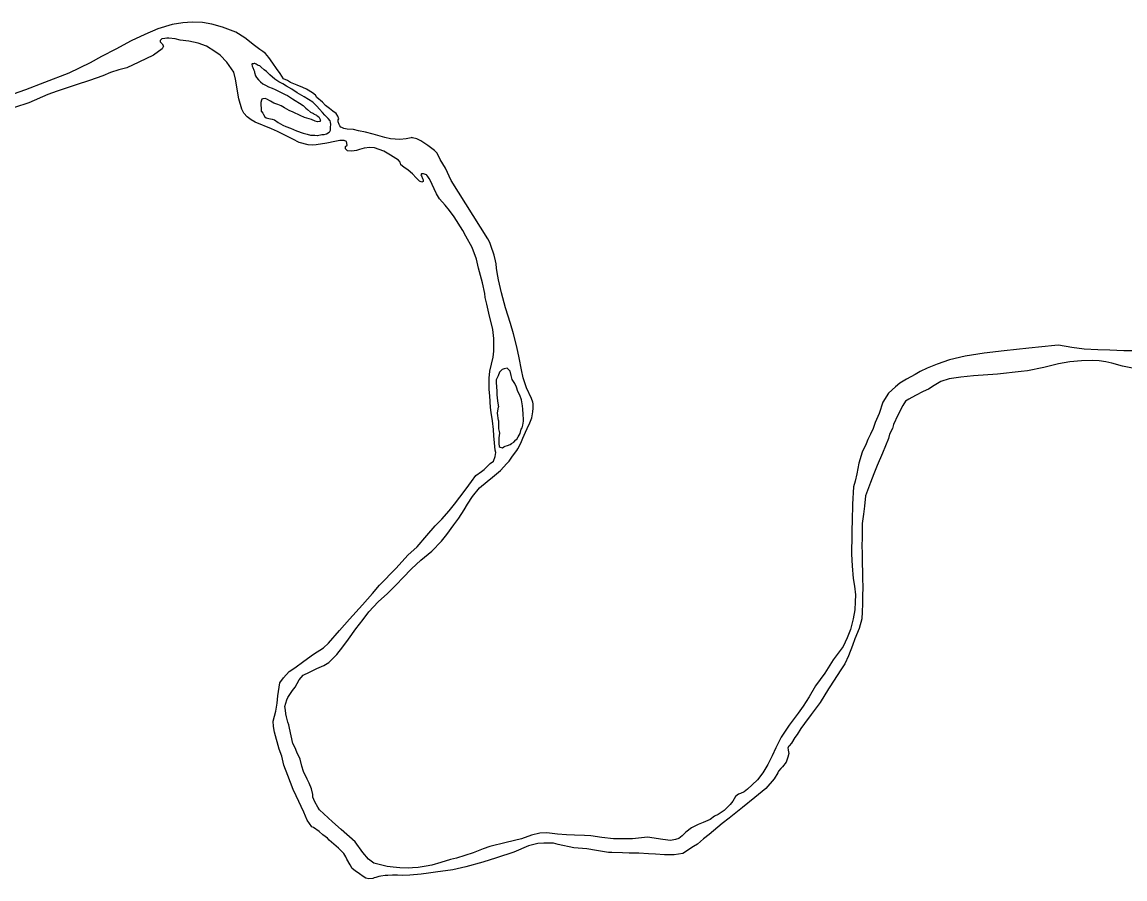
# Model space of a CAD drawing. Extents: x -83719 to 153526, y -11835 to 11446.
# Drawn here: x 13214.8 to 13376.6, y -1870.6 to -1745 of the extents above; entities that cross this region are included whole.
import ezdxf

# ---------------------------------------------------------------- set-up
doc = ezdxf.new("R2010")
doc.units = 0
doc.layers.add('Level 9', color=7, linetype='Continuous')

msp = doc.modelspace()

# ---------------------------------------------------------------- linework, layer by layer
at = {"layer": 'Level 9'}
for points in [[(13261.56, -1760.37), (13261.42, -1760.2), (13261.32, -1760), (13261.14, -1759.6), (13261.14, -1759.3), (13261.24, -1759.13), (13261.13, -1758.77), (13260.86, -1758.37), (13260.35, -1758.01), (13259.88, -1757.65), (13259.31, -1757.19), (13258.87, -1756.7), (13258.02, -1756.01), (13257.82, -1755.68), (13257.38, -1755.32), (13256.51, -1754.8), (13255.97, -1754.54), (13255.13, -1754.22), (13254.66, -1754.03), (13254.16, -1753.83), (13253.72, -1753.54), (13253.15, -1753.28), (13252.64, -1752.52), (13252.13, -1751.79), (13251.58, -1751), (13250.97, -1750.18), (13250.49, -1749.58), (13250.12, -1749.29), (13249.65, -1748.99), (13248.88, -1748.4), (13247.46, -1747.26), (13246.15, -1746.44), (13244.2, -1745.7), (13242.63, -1745.29), (13241.26, -1745.05), (13239.76, -1744.97), (13238.36, -1745.09), (13236.8, -1745.35), (13234.71, -1745.95), (13232.79, -1746.78), (13230.81, -1747.74), (13228.53, -1748.95), (13226.44, -1750.01), (13224.76, -1750.94), (13221.65, -1752.46), (13218.07, -1753.85), (13215.32, -1754.89), (13213.47, -1755.56)], [(13247.81, -1758.87), (13247.3, -1758.31), (13247.02, -1757.75), (13246.6, -1756.22), (13246.09, -1753.36), (13245.87, -1752.29), (13244.82, -1750.84), (13243.87, -1749.82), (13243.06, -1749.26), (13241.85, -1748.48), (13240.64, -1748.06), (13239.27, -1747.75), (13238, -1747.6), (13237.23, -1747.45), (13236.33, -1747.33), (13236.03, -1747.33), (13235.73, -1747.37), (13235.3, -1747.44), (13235.04, -1747.68), (13235.07, -1747.85), (13235.17, -1747.98), (13235.34, -1748.18), (13235.52, -1748.51), (13235.32, -1748.91), (13234.07, -1749.8), (13231.92, -1750.87), (13230.17, -1751.66), (13228.97, -1751.98), (13227.78, -1752.37), (13226.65, -1752.85), (13224.7, -1753.51), (13222.71, -1754.15), (13219.92, -1755.09), (13218.57, -1755.58), (13215.78, -1756.79), (13213.66, -1757.49)], [(13249.89, -1758.07), (13250.1, -1758.34), (13250.2, -1758.54), (13250.4, -1758.87), (13250.61, -1759), (13250.97, -1759.09), (13251.48, -1759.18), (13251.84, -1759.31), (13252.38, -1759.7), (13253.06, -1760.09), (13253.49, -1760.29), (13254.16, -1760.51), (13255.03, -1760.9), (13256.01, -1761.25), (13256.61, -1761.41), (13257.11, -1761.54), (13257.18, -1761.53), (13257.71, -1761.56), (13258.08, -1761.59), (13258.14, -1761.59), (13258.74, -1761.44), (13259.11, -1761.44), (13259.44, -1761.37), (13259.84, -1761.13), (13259.93, -1761.02), (13260.03, -1760.82), (13260.02, -1760.36), (13260.08, -1759.99), (13260.01, -1759.62), (13259.98, -1759.45), (13259.67, -1759.09), (13259.2, -1758.63), (13258.86, -1758.24), (13258.42, -1757.74), (13258.01, -1757.28), (13257.43, -1756.72), (13256.8, -1756.33), (13256.16, -1755.94), (13255.15, -1755.32), (13254.34, -1754.8), (13253.6, -1754.38), (13253.03, -1754.02), (13252.46, -1753.73), (13251.88, -1753.33), (13251.11, -1752.68), (13250.63, -1752.22), (13250.3, -1751.99), (13249.86, -1751.59), (13249.66, -1751.4), (13249.42, -1751.33), (13249.12, -1751.14), (13249.02, -1751.07), (13248.92, -1751.04), (13248.85, -1751.04), (13248.72, -1751.08), (13248.55, -1751.11), (13248.49, -1751.15), (13248.52, -1751.41), (13248.63, -1751.61), (13248.8, -1752.04), (13248.87, -1752.21), (13248.87, -1752.34), (13249.04, -1752.84), (13249.18, -1753.07), (13249.45, -1753.44), (13249.76, -1753.73), (13250.1, -1754.03), (13250.5, -1754.22), (13250.94, -1754.45), (13251.47, -1754.68), (13251.94, -1754.87), (13252.31, -1755.03), (13252.81, -1755.29), (13253.39, -1755.61), (13253.72, -1755.74), (13254.46, -1756.23), (13254.83, -1756.46), (13255.5, -1756.88), (13256.01, -1757.21), (13256.42, -1757.57), (13256.65, -1757.8), (13257.09, -1758.16), (13257.43, -1758.32), (13257.53, -1758.39), (13257.56, -1758.42), (13257.96, -1758.62), (13258.1, -1758.72), (13258.3, -1758.88), (13258.4, -1759.04), (13258.51, -1759.24), (13258.54, -1759.41), (13258.58, -1759.41), (13258.54, -1759.51), (13258.54, -1759.54), (13258.11, -1759.58), (13257.78, -1759.49), (13257.24, -1759.26), (13256.24, -1758.94), (13255.57, -1758.65), (13254.56, -1758.2), (13253.95, -1757.91)], [(13253.95, -1757.91), (13253.28, -1757.52), (13252.78, -1757.26), (13252.31, -1757.07), (13251.74, -1756.84), (13251.5, -1756.71), (13251.24, -1756.58), (13250.7, -1756.29), (13250.46, -1756.19), (13250.1, -1756.23), (13249.96, -1756.27), (13249.9, -1756.44), (13249.84, -1756.57), (13249.84, -1756.67)], [(13249.89, -1758.07), (13249.84, -1756.67)], [(13276.34, -1817.84), (13277.45, -1816.62), (13278.24, -1815.64), (13278.99, -1814.63), (13279.94, -1813.38), (13280.69, -1812.33), (13281.37, -1811.45), (13282.2, -1810.84), (13282.56, -1810.57), (13283.05, -1810.06), (13283.44, -1809.69), (13283.94, -1809.31), (13284.19, -1808.64), (13284.29, -1808.07), (13284.18, -1807.7), (13284.1, -1806.64), (13284.01, -1805.6), (13283.93, -1804.7), (13283.78, -1803.44), (13283.6, -1802.2), (13283.52, -1801.44), (13283.39, -1799.74), (13283.31, -1798.84), (13283.3, -1798.17), (13283.32, -1797.17), (13283.4, -1796.16), (13283.65, -1795.12), (13283.9, -1794.08), (13283.99, -1793.22), (13283.99, -1791.35), (13283.84, -1790.01), (13283.27, -1787.65), (13282.95, -1786.32), (13282.74, -1785.35), (13282.66, -1784.75), (13282.34, -1783.19), (13281.74, -1781.06), (13281.45, -1779.7), (13280.79, -1778), (13279.9, -1776.35), (13279.42, -1775.52), (13278.15, -1773.54), (13277.47, -1772.58), (13276.83, -1771.79), (13276.01, -1770.9), (13275.6, -1770.14), (13275.22, -1769.41), (13274.95, -1768.78), (13274.78, -1768.45), (13274.5, -1767.88), (13274.33, -1767.62), (13274.16, -1767.42), (13274.13, -1767.35), (13273.66, -1767.19), (13273.56, -1767.2), (13273.39, -1767.23), (13273.29, -1767.37), (13273.4, -1767.53), (13273.54, -1767.9), (13273.6, -1768.1), (13273.64, -1768.33), (13273.61, -1768.33), (13273.41, -1768.43), (13273.07, -1768.27), (13272.6, -1767.81), (13272.06, -1767.22), (13271.42, -1766.66), (13270.78, -1766.24), (13270.37, -1765.91), (13270.23, -1765.51), (13269.99, -1765.21), (13269.59, -1764.98), (13268.82, -1764.5), (13267.84, -1763.88), (13266.5, -1763.4), (13265.8, -1763.37), (13264.97, -1763.45), (13264.27, -1763.63), (13263.84, -1763.8), (13263.18, -1763.91), (13262.54, -1763.82), (13262.41, -1763.73), (13262.24, -1763.53), (13262.23, -1763.23), (13262.46, -1762.99), (13262.36, -1762.49), (13262.02, -1762.33), (13261.42, -1762.34), (13260.69, -1762.48), (13259.49, -1762.73), (13257.93, -1762.96), (13257.43, -1763.03), (13256.77, -1762.98), (13255.46, -1762.6), (13254.49, -1762.14), (13253.45, -1761.62), (13252.24, -1761.01), (13251.36, -1760.62), (13248.98, -1759.62), (13248.38, -1759.3), (13247.81, -1758.87)], [(13254.24, -1849.6), (13254.02, -1848.47), (13253.92, -1848), (13253.78, -1847.57), (13253.6, -1846.81), (13253.46, -1846.37), (13253.41, -1845.81), (13253.34, -1845.31), (13253.63, -1844.33), (13253.79, -1843.96), (13254.18, -1843.39), (13254.47, -1842.95), (13254.83, -1842.45), (13255.45, -1841.37), (13256.03, -1840.69), (13256.93, -1840.24), (13258.02, -1839.73), (13259.04, -1839.28), (13259.8, -1838.83), (13260.95, -1837.68), (13261.83, -1836.53), (13262.68, -1835.41), (13263.76, -1833.93), (13264.84, -1832.54), (13265.65, -1831.43), (13267.03, -1829.94), (13268.38, -1828.72), (13269.72, -1827.39), (13270.64, -1826.44), (13271.89, -1825.09), (13273.27, -1823.83), (13274.91, -1822.5), (13276.29, -1821.05), (13277.11, -1820.07), (13278.12, -1818.68), (13278.84, -1817.7), (13279.62, -1816.46), (13280.14, -1815.65), (13280.85, -1814.5), (13281.9, -1813.22), (13282.99, -1812.33), (13283.81, -1811.68), (13284.96, -1810.7), (13285.91, -1809.68), (13286.24, -1809.34), (13286.73, -1808.6), (13287.35, -1807.79), (13287.51, -1807.52), (13287.93, -1806.68), (13288.22, -1805.94), (13288.64, -1805.1), (13288.9, -1804.53), (13289.25, -1803.69), (13289.57, -1802.98), (13289.72, -1802.11), (13289.75, -1801.58), (13289.74, -1800.94), (13289.7, -1800.67), (13289.53, -1800.14), (13288.8, -1798.58), (13288.28, -1797.12), (13288.06, -1795.92), (13287.7, -1794.19), (13287.34, -1792.56), (13286.85, -1790.67), (13286.43, -1789.17), (13285.69, -1786.85), (13285.12, -1784.65), (13284.69, -1782.75), (13284.48, -1781.69), (13284.4, -1781.05), (13284.32, -1780.39), (13284.22, -1779.96), (13284.04, -1779.16), (13283.55, -1777.73), (13283.38, -1777.26), (13283.13, -1776.73), (13277.74, -1768.17), (13276.88, -1766.38), (13276.12, -1765.09), (13275.68, -1764.19), (13275.3, -1763.8), (13274.29, -1763.04), (13273.45, -1762.49), (13273.28, -1762.36), (13272.68, -1762.07), (13272.08, -1761.94), (13271.91, -1761.91), (13271.88, -1761.94), (13271.11, -1762.09), (13270.18, -1762.17), (13268.85, -1762.06), (13268.01, -1761.87), (13266.27, -1761.4), (13265.17, -1761.11), (13264.16, -1760.89), (13263.39, -1760.74), (13262.49, -1760.65), (13261.99, -1760.59), (13261.69, -1760.43), (13261.56, -1760.37)], [(13379.15, -1793.17), (13376.39, -1793.14), (13374.32, -1793.04), (13372.59, -1793), (13370.59, -1792.9), (13368.75, -1792.66), (13366.81, -1792.35), (13366.28, -1792.36), (13362.45, -1792.79), (13358.83, -1793.18), (13355.9, -1793.52), (13353.14, -1793.93), (13350.82, -1794.5), (13349.03, -1795.1), (13347.54, -1795.72), (13346.51, -1796.17), (13345.79, -1796.61), (13344.5, -1797.3), (13343.54, -1797.88), (13342.88, -1798.43), (13341.86, -1799.35), (13341.05, -1800.69), (13340.51, -1802.34), (13339.9, -1803.65), (13339.61, -1804.56), (13339.22, -1805.36), (13338.84, -1806.17), (13338.61, -1806.81), (13338.03, -1808.02), (13337.52, -1809.63), (13337.21, -1811.17), (13336.96, -1812.28), (13336.74, -1813.11)], [(13379.13, -1795.97), (13376.19, -1795.42), (13374.62, -1794.97), (13373.75, -1794.79), (13372.78, -1794.63), (13371.78, -1794.58), (13370.18, -1794.61), (13368.48, -1794.77), (13366.82, -1795.06), (13364.66, -1795.59), (13362.27, -1796.1), (13361.31, -1796.21), (13357.88, -1796.56), (13354.35, -1796.82), (13352.46, -1797.01), (13350.79, -1797.27), (13349.53, -1797.66), (13348.58, -1798.24), (13347.72, -1798.76), (13346.96, -1799.1), (13345.83, -1799.72), (13344.84, -1800.24), (13344.35, -1800.54), (13343.96, -1801.15), (13343.25, -1802.6), (13342.63, -1803.94), (13342.44, -1804.55), (13342.02, -1805.35), (13341.87, -1805.99), (13341, -1808.17), (13340.19, -1809.96), (13339.71, -1811.2), (13339.23, -1812.44), (13338.5, -1814.39), (13338.35, -1815.93), (13338.21, -1817.1), (13338.03, -1818.47), (13338.01, -1819.41), (13338.02, -1820.51), (13337.98, -1821.78), (13337.99, -1822.75), (13338, -1823.41), (13338.02, -1824.38), (13338.04, -1825.52), (13338.05, -1826.72), (13338.1, -1827.59), (13338.06, -1829.29), (13338.08, -1830.22), (13338.03, -1831.39), (13337.94, -1832.46), (13337.57, -1833.87), (13336.95, -1835.35), (13336.6, -1836.36), (13335.99, -1837.87), (13335.45, -1839.05), (13334.86, -1839.92), (13333.27, -1842.39), (13333.07, -1842.69), (13331.87, -1844.68), (13330.53, -1846.47), (13329.55, -1847.79), (13329, -1848.53), (13328.48, -1849.4), (13328.15, -1849.84), (13327.66, -1850.65), (13327.3, -1851.06), (13327.2, -1851.13), (13327.11, -1851.4), (13327.14, -1851.6), (13327.18, -1851.69), (13327.22, -1851.93), (13327.25, -1852.19), (13327.13, -1852.7), (13326.84, -1853.44), (13326.35, -1854.14), (13326.09, -1854.38), (13325.73, -1854.79)], [(13284.68, -1803.39), (13284.69, -1803.86), (13284.67, -1804.59), (13284.77, -1804.96), (13284.81, -1805.22), (13284.72, -1805.93), (13284.73, -1806.43), (13284.7, -1806.56), (13284.73, -1806.73), (13284.77, -1807.16), (13284.94, -1807.29), (13285.24, -1807.39), (13285.44, -1807.25), (13285.64, -1807.15), (13286, -1807.01), (13286.37, -1806.87), (13286.56, -1806.73), (13286.93, -1806.53), (13287.19, -1806.22), (13287.35, -1806.12), (13287.55, -1805.75), (13287.68, -1805.51), (13287.84, -1805.28), (13288, -1804.64), (13288.16, -1804.44), (13288.22, -1804.07), (13288.35, -1803.47), (13288.34, -1803.2), (13288.3, -1802.43), (13288.25, -1801.7), (13288.18, -1801.23), (13288.03, -1800.33), (13287.79, -1799.64), (13287.51, -1799.14), (13287.3, -1798.47), (13287.09, -1797.94), (13286.69, -1797.35), (13286.54, -1796.78), (13286.37, -1796.15), (13286.3, -1796.02), (13285.93, -1795.69), (13285.5, -1795.8), (13285.23, -1795.87), (13284.8, -1796.28), (13284.64, -1796.81), (13284.35, -1797.42), (13284.33, -1797.79), (13284.37, -1798.42), (13284.45, -1799.09), (13284.45, -1799.55), (13284.5, -1800.12), (13284.57, -1800.85), (13284.65, -1801.39)], [(13284.68, -1803.39), (13284.52, -1802.28), (13284.65, -1801.39)], [(13336.74, -1813.11), (13336.58, -1815.62), (13336.55, -1818.09), (13336.51, -1819.4), (13336.49, -1820.1), (13336.46, -1822.97), (13336.52, -1824.67), (13336.68, -1826.51), (13336.9, -1827.64), (13337.02, -1828.94), (13337, -1829.94), (13336.92, -1831.14), (13336.71, -1832.45), (13336.3, -1834.02), (13335.79, -1835.23), (13335.24, -1836.48), (13333.77, -1838.47), (13332.53, -1840.39), (13331.16, -1842.25), (13330.22, -1843.87), (13329.38, -1845.22), (13328.63, -1846.26), (13327.32, -1848.05), (13326.12, -1849.77), (13325.37, -1851.35), (13324.79, -1852.5), (13324.18, -1853.81), (13323.46, -1855.02), (13322.68, -1856.04), (13321.86, -1856.78), (13321.2, -1857.43), (13320.68, -1857.8), (13320.18, -1858.05), (13319.85, -1858.15), (13319.45, -1858.49), (13319.03, -1859.17), (13318.64, -1859.64), (13317.75, -1860.52), (13316.89, -1861.1), (13316.33, -1861.38), (13315.74, -1861.85), (13314.68, -1862.3), (13313.98, -1862.58), (13312.96, -1863.06), (13312.17, -1863.71), (13311.61, -1864.25), (13311.12, -1864.63), (13310.65, -1864.8), (13309.92, -1864.91), (13308.79, -1864.76), (13306.52, -1864.46), (13304.32, -1864.67), (13302.62, -1864.69), (13301.56, -1864.67), (13299.85, -1864.47), (13298.22, -1864.26), (13297.28, -1864.2), (13295.82, -1864.13), (13294.65, -1864.11), (13293.31, -1864), (13291.78, -1863.82), (13290.75, -1863.84), (13289.52, -1864.16), (13288.03, -1864.68), (13285.8, -1865.21), (13283.41, -1865.79), (13282.42, -1866.13), (13280.96, -1866.76), (13278.51, -1867.5), (13277.61, -1867.74), (13276.22, -1868.17), (13274.89, -1868.55), (13274.06, -1868.7), (13272.9, -1868.88), (13272.07, -1868.96), (13271.5, -1868.97), (13270.2, -1868.96), (13269.23, -1868.84), (13268.33, -1868.72), (13267.56, -1868.56), (13266.39, -1868.25), (13265.61, -1867.66), (13264.77, -1866.67), (13263.64, -1865.15), (13261.58, -1863.31), (13260.33, -1862.2), (13258.44, -1860.42), (13258.17, -1860.06), (13257.75, -1859.26), (13257.44, -1858.57), (13257.44, -1858.17), (13257.26, -1857.37), (13256.91, -1856.54), (13256.6, -1855.94), (13256.05, -1854.82), (13255.81, -1854.05), (13255.56, -1853.02), (13255.11, -1851.99), (13254.83, -1851.33), (13254.52, -1850.7), (13254.24, -1849.6)], [(13325.73, -1854.79), (13325.63, -1855.02), (13325.11, -1855.87), (13323.87, -1857.29), (13322.29, -1858.61), (13320.44, -1860.11), (13318.5, -1861.64), (13317.48, -1862.46), (13315.57, -1864.06), (13314.75, -1864.71), (13313.86, -1865.45), (13313.27, -1865.8), (13311.69, -1866.86), (13310.42, -1867.04), (13309.02, -1867.03), (13307.72, -1866.95), (13306.69, -1866.87), (13305.25, -1866.79), (13303.82, -1866.78), (13302.85, -1866.72), (13301.29, -1866.68), (13300.82, -1866.69), (13299.05, -1866.42), (13297.65, -1866.17), (13295.74, -1866), (13293.44, -1865.5), (13292.74, -1865.34), (13291.3, -1865.3), (13290.44, -1865.38), (13289.08, -1865.7), (13286.92, -1866.63), (13284.37, -1867.47), (13282.38, -1868.1), (13279.86, -1868.78), (13277.97, -1869.21), (13275.44, -1869.58), (13274.41, -1869.7), (13273.31, -1869.85), (13271.68, -1870), (13270.62, -1870.05), (13269.85, -1870.03), (13269.12, -1870.01), (13268.42, -1870.05), (13268.05, -1870.06), (13267.42, -1870.14), (13267.12, -1870.21), (13266.69, -1870.35), (13266.42, -1870.42), (13266.26, -1870.49), (13265.66, -1870.56), (13265.19, -1870.44), (13264.82, -1870.21), (13264.28, -1869.82), (13263.64, -1869.36), (13263.2, -1869.03), (13262.9, -1868.5), (13262.45, -1867.67), (13262.28, -1867.34), (13261.97, -1866.85), (13261.43, -1866.29), (13261.19, -1866.06), (13259.84, -1864.88), (13259.57, -1864.61), (13258.93, -1864.09), (13258.36, -1863.63), (13257.55, -1863.04), (13257.28, -1862.91), (13256.63, -1861.95), (13256.11, -1860.79), (13255.01, -1858.37), (13254.56, -1857.44), (13253.76, -1855.42), (13253.21, -1853.89), (13252.89, -1852.56), (13252.5, -1851.53), (13251.8, -1849.04), (13251.65, -1848.24), (13251.64, -1847.44), (13252.02, -1845.96), (13252.2, -1844.79), (13252.32, -1843.75), (13252.5, -1842.48), (13252.62, -1841.84), (13253.14, -1841.07), (13253.96, -1840.15), (13254.82, -1839.64), (13256.14, -1838.65), (13257.52, -1837.6), (13259.01, -1836.71), (13259.76, -1836.03), (13261.33, -1834.13), (13262.84, -1832.51), (13264.71, -1830.37), (13266.21, -1828.71), (13267.23, -1827.5), (13269.65, -1824.99), (13271.36, -1823.13), (13272.74, -1821.9), (13274.14, -1820.25), (13275.39, -1818.82), (13276.34, -1817.84)]]:
    msp.add_lwpolyline(points, dxfattribs=at)

doc.saveas('drawing.dxf')
